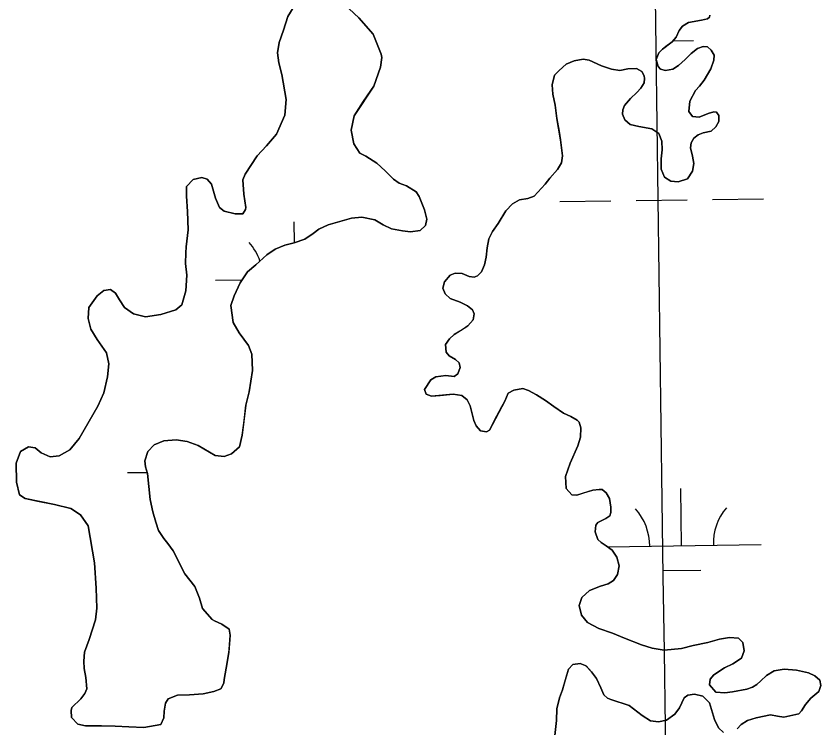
# Model space of a CAD drawing. Extents: x 3767014 to 3805179, y 361544 to 387384.
# Drawn here: x 3778751 to 3779257, y 370341 to 370788 of the extents above; entities that cross this region are included whole.
import ezdxf

# ---------------------------------------------------------------- set-up
doc = ezdxf.new("R2010")
doc.units = 0
for name, color, linetype in [('V-GRID-MAJR', 7, 'Continuous'), ('V-TOPO-SHOR', 7, 'Continuous'), ('V-WETL-SWMP', 7, 'Continuous')]:
    doc.layers.add(name, color=color, linetype=linetype)

msp = doc.modelspace()

# ---------------------------------------------------------------- linework, layer by layer
at = {"layer": 'V-GRID-MAJR'}
msp.add_spline([(3779203.688, 367075.819), (3779120.863, 373133.445), (3779038.002, 379193.674), (3778955.14, 385253.903), (3778955.104, 385256.504)], degree=3, dxfattribs=at)
at = {"layer": 'V-TOPO-SHOR'}
for points in [[(3778980.464, 370763.59), (3778975.504, 370776.28), (3778966.507, 370786.428), (3778954.244, 370797.983), (3778948.382, 370801.438), (3778943.148, 370803.555), (3778937.896, 370805.013), (3778933.204, 370802.49), (3778929.85, 370800.594), (3778921.768, 370787.253)], [(3778921.768, 370787.253), (3778919.061, 370778.623), (3778916.425, 370771.062), (3778915.321, 370764.512), (3778916.259, 370758.11), (3778918.092, 370750.856), (3778920.814, 370735.252), (3778919.89, 370725.397), (3778914.734, 370713.492), (3778908.489, 370706.136), (3778902.513, 370699.855), (3778895.011, 370688.281), (3778893.639, 370684.742), (3778894.153, 370675.703), (3778895.529, 370667.269), (3778895.368, 370665.999), (3778893.584, 370663.327), (3778888.814, 370663.306), (3778881.861, 370664.983), (3778878.978, 370667.443), (3778876.499, 370673.222), (3778873.851, 370681.918), (3778871.144, 370685.16), (3778867.904, 370686.25), (3778862.389, 370684.943), (3778858.309, 370680.56), (3778858.17, 370674.425), (3778858.895, 370664.805), (3778859.175, 370653.424), (3778858.078, 370642.691), (3778857.783, 370638.886), (3778857.654, 370632.265), (3778858.42, 370624.886), (3778857.691, 370615.037), (3778855.182, 370606.214), (3778851.561, 370603.107), (3778842.095, 370600.049), (3778832.494, 370598.645), (3778824.855, 370600.5), (3778819.305, 370604.549), (3778816.071, 370609.335), (3778813.534, 370613.556), (3778810.462, 370615.815), (3778806.288, 370615.323), (3778802.092, 370611.813), (3778796.916, 370604.58), (3778796.406, 370597.655), (3778798.131, 370590.885), (3778802.184, 370584.462), (3778808.037, 370576.043), (3778809.374, 370569.164), (3778808.602, 370560.968), (3778806.224, 370550.883), (3778802.44, 370542.515), (3778790.871, 370522.277), (3778785.011, 370515.123), (3778778.292, 370511.355), (3778772.563, 370510.728), (3778766.954, 370513.216), (3778763.079, 370516.333), (3778758.879, 370517.007), (3778753.89, 370514.062), (3778751.152, 370506.693), (3778751.444, 370494.825), (3778753.394, 370486.795), (3778756.759, 370484.542), (3778764.685, 370482.888), (3778775.25, 370480.717), (3778785.63, 370478.247), (3778791.565, 370474.403), (3778796.412, 370467.319), (3778800.39, 370444.25), (3778801.369, 370428.214), (3778801.971, 370415.672), (3778800.984, 370408.346), (3778797.101, 370396.083), (3778794.182, 370388.127), (3778793.742, 370382.374), (3778793.85, 370377.899), (3778795.063, 370372.185), (3778795.534, 370364.994), (3778794.436, 370362.045), (3778791.794, 370358.672), (3778786.187, 370353.278), (3778785.648, 370351.414), (3778786.045, 370347.142), (3778789.947, 370342.858), (3778794.739, 370341.905), (3778804.766, 370341.86), (3778813.337, 370341.682), (3778821.916, 370341.117), (3778831.368, 370340.765), (3778842.03, 370342.585), (3778844.065, 370346.919), (3778844.256, 370351.013), (3778844.911, 370355.991), (3778846.693, 370358.762), (3778852.474, 370361.144), (3778860.158, 370361.333), (3778868.713, 370361.836), (3778875.394, 370363.268)], [(3779186.997, 370788.158), (3779186.737, 370786.886), (3779185.596, 370785.789), (3779181.719, 370785.011), (3779173.674, 370783.645), (3779169.742, 370781.308), (3779167.672, 370778.434), (3779165.925, 370774.304), (3779163.271, 370771.416), (3779159.252, 370768.493), (3779157.151, 370766.884), (3779154.878, 370764.393), (3779153.321, 370760.365), (3779154.501, 370755.917), (3779156.002, 370754.299), (3779159.042, 370753.4), (3779163.693, 370754.293), (3779167.336, 370756.525), (3779171.524, 370760.328), (3779175.325, 370764.121), (3779179.239, 370767.234), (3779182.714, 370768.391), (3779185.543, 370768.17), (3779187.929, 370766.183), (3779189.661, 370763.015), (3779189.544, 370759.896), (3779187.537, 370754.397), (3779183.525, 370747.385), (3779180.507, 370743.516), (3779178.039, 370740.923), (3779174.412, 370734.118), (3779173.791, 370727.677), (3779176.108, 370724.523), (3779180.304, 370724.14), (3779185.989, 370726.421), (3779189.565, 370727.482), (3779191.226, 370727.232), (3779192.737, 370725.127), (3779192.541, 370721.326), (3779190.773, 370717.973), (3779187.82, 370715.368), (3779182.882, 370714.275), (3779179.603, 370713.025), (3779176.835, 370710.914), (3779175.249, 370708.051), (3779174.844, 370704.827), (3779176.14, 370699.605), (3779176.935, 370695.048), (3779176.177, 370690.164), (3779172.986, 370685.412), (3779167.193, 370683.518), (3779162.513, 370683.79), (3779158.556, 370686.321), (3779156.488, 370691.333), (3779156.326, 370697.85), (3779157.061, 370703.512), (3779156.926, 370709.058), (3779154.862, 370713.777), (3779150.602, 370716.785), (3779145.908, 370717.644), (3779142.293, 370718.235), (3779137.003, 370719.565), (3779133.622, 370722.499), (3779132.176, 370725.87), (3779132.301, 370728.697), (3779133.401, 370731.449), (3779137.089, 370735.824), (3779141.083, 370739.621), (3779143.743, 370742.316), (3779145.705, 370745.574), (3779145.926, 370748.405), (3779145.789, 370750.055), (3779144.167, 370752.74), (3779141.003, 370754.706), (3779135.557, 370754.475), (3779130.519, 370753.473), (3779125.147, 370754.219), (3779118.864, 370756.398), (3779111.186, 370759.908), (3779107.473, 370760.498), (3779101.851, 370759.482), (3779096.647, 370757.309), (3779092.266, 370753.406), (3779089.324, 370750.414), (3779087.917, 370744.343), (3779088.449, 370738.517), (3779089.79, 370731.539), (3779090.87, 370723.292), (3779092.234, 370715.346), (3779093.243, 370709.919), (3779094.468, 370699.73), (3779093.798, 370695.333), (3779091.367, 370691.282), (3779086.442, 370685.805), (3779083.519, 370681.937), (3779076.698, 370674.371), (3779072.741, 370673.007), (3779067.312, 370672.094), (3779062.99, 370669.749)], [(3778875.394, 370363.268), (3778879.727, 370365.125), (3778881.687, 370368.58), (3778881.92, 370370.923), (3778883.702, 370381.577), (3778884.904, 370388.03), (3778885.058, 370389.689), (3778885.713, 370398.661), (3778884.939, 370402.438), (3778880.38, 370405.733), (3778875.756, 370407.662), (3778874.273, 370408.598), (3778868.262, 370415.557), (3778866.35, 370422.031), (3778863.445, 370429.261), (3778860.232, 370433.269), (3778857.215, 370437.184), (3778849.751, 370451.699), (3778846.523, 370456.292), (3778843.914, 370459.44), (3778840.674, 370464.519), (3778838.89, 370469.731), (3778837.075, 370476.209), (3778835.425, 370483.955), (3778834.54, 370492.206), (3778833.655, 370500.361), (3778832.486, 370504.42), (3778832, 370508.301), (3778833.901, 370514.093), (3778837.981, 370518.377), (3778843.957, 370520.763), (3778851.631, 370521.441), (3778858.567, 370520.347), (3778865.637, 370517.894), (3778876.211, 370511.535), (3778881.869, 370510.992), (3778886.406, 370512.565), (3778891.456, 370516.972), (3778893.219, 370524.317), (3778894.354, 370533.592), (3778895.48, 370543.158), (3778897.61, 370551.485), (3778899.611, 370565.066), (3778899.167, 370575.179), (3778897.182, 370580.677), (3778891.337, 370588.71), (3778887.481, 370595.136), (3778886.049, 370605.808), (3778888.237, 370611.801), (3778891.925, 370620.067), (3778896.525, 370626.993), (3778901.77, 370631.406), (3778908.622, 370637.708), (3778913.89, 370641.245), (3778919.96, 370643.731), (3778925.764, 370645.14), (3778932.52, 370647.547), (3778937.786, 370651.084), (3778941.323, 370653.701), (3778947.194, 370656.378), (3778961.784, 370660.728), (3778968.297, 370661.18), (3778976.608, 370659.634), (3778981.844, 370656.453), (3778987.065, 370654.051), (3778993.911, 370652.665), (3778998.892, 370652.007), (3779005.003, 370652.841), (3779008.331, 370656.038), (3779009.206, 370660.05), (3779007.698, 370665.95), (3779004.379, 370674.238), (3779002.556, 370677.116), (3778996.326, 370681.05), (3778991.906, 370682.594), (3778988.24, 370685.23), (3778982.952, 370690.452), (3778977.871, 370695.193), (3778970.951, 370699.5), (3778967.201, 370701.55), (3778963.261, 370707.389), (3778961.69, 370715.821), (3778963.507, 370725.014), (3778969.511, 370734.118), (3778975.895, 370743.62), (3778980.177, 370755.505), (3778980.902, 370761.653), (3778980.464, 370763.59)], [(3779062.99, 370669.749), (3779058.917, 370665.172), (3779053.955, 370657.26), (3779050.475, 370652.308), (3779048.159, 370647.579), (3779047.127, 370642.005), (3779046.494, 370636.15), (3779045.349, 370631.255), (3779043.604, 370627.026), (3779040.946, 370624.331), (3779039.016, 370623.601), (3779035.891, 370624.011), (3779031.465, 370625.848), (3779027.081, 370626.032), (3779023.8, 370624.881), (3779020.304, 370620.609), (3779019.233, 370616.689), (3779020.683, 370613.124), (3779023.867, 370610.281), (3779030.058, 370607.904), (3779034.791, 370605.489), (3779037.868, 370603.134), (3779038.902, 370600.627), (3779038.316, 370596.818), (3779035.004, 370592.939), (3779031.361, 370590.61), (3779026.376, 370587.567), (3779023.423, 370584.964), (3779020.982, 370581.3), (3779021.297, 370576.442), (3779023.204, 370574.153), (3779027.154, 370571.818), (3779029.444, 370569.733), (3779030.099, 370566.829), (3779028.641, 370562.8), (3779026.442, 370561.287), (3779021.074, 370561.836), (3779014.77, 370560.902), (3779011.7, 370559.073), (3779007.758, 370553.136), (3779008.708, 370550.142), (3779012.052, 370548.763), (3779017.49, 370549.288), (3779025.647, 370550.072), (3779031.216, 370549.237), (3779034.496, 370546.494), (3779036.438, 370542.746), (3779038.805, 370533.557), (3779040.251, 370530.186), (3779042.959, 370527.042), (3779046.578, 370526.352), (3779048.591, 370527.571), (3779053.24, 370536.447), (3779056.404, 370542.267), (3779058.171, 370545.62), (3779060.287, 370550.637), (3779063.836, 370552.671), (3779069.46, 370553.589), (3779073.093, 370552.317), (3779078.123, 370549.617), (3779083.661, 370546.152), (3779088.914, 370542.388), (3779095.05, 370538.257), (3779099.582, 370536.033), (3779103.725, 370533.799), (3779104.927, 370532.465), (3779105.892, 370528.888), (3779105.74, 370523.141), (3779104.026, 370517.648), (3779099.236, 370506.724), (3779096.229, 370498.377), (3779096.709, 370490.797), (3779100.311, 370486.797), (3779103.524, 370486.779), (3779107.872, 370488.055), (3779113.572, 370489.851), (3779117.553, 370490.24), (3779119.405, 370490.189), (3779121.788, 370488.202), (3779123.92, 370484.655), (3779124.836, 370479.129), (3779124.723, 370475.816), (3779124.191, 370473.76), (3779121.604, 370472.041), (3779116.703, 370469.485), (3779115.284, 370467.796), (3779114.899, 370463.698), (3779116.672, 370458.875), (3779118.766, 370456.882), (3779121.932, 370454.82), (3779125.696, 370452.188), (3779128.631, 370447.684), (3779129.931, 370442.265), (3779128.899, 370436.789), (3779126.462, 370433.031), (3779123.204, 370430.905), (3779118.274, 370429.519), (3779111.432, 370426.721), (3779106.478, 370422.412), (3779104.946, 370417.411), (3779106.359, 370411.41)], [(3779106.359, 370411.41), (3779110.08, 370406.636), (3779117.275, 370403.018), (3779125.913, 370400.019), (3779133.292, 370396.892), (3779144.103, 370392.681), (3779150.774, 370390.607), (3779158.394, 370389.431), (3779169.173, 370390.478), (3779176.427, 370392.311), (3779185.629, 370394.193), (3779192.977, 370396.224), (3779199.373, 370397.355), (3779204.933, 370396.908), (3779207.729, 370394.058), (3779208.634, 370388.921), (3779206.799, 370384.397), (3779201.535, 370380.764), (3779196.145, 370378.294), (3779189.538, 370373.848), (3779187.269, 370371.165), (3779186.874, 370367.454), (3779190.783, 370362.881), (3779196.342, 370362.432), (3779201.191, 370363.137), (3779210.301, 370364.822), (3779213.869, 370366.174), (3779216.459, 370367.7), (3779219.128, 370370.004), (3779222.548, 370373.397), (3779227.437, 370376.439), (3779233.642, 370377.469), (3779241.351, 370376.684), (3779248.984, 370375.023), (3779252.922, 370373.272), (3779256.102, 370370.528), (3779256.768, 370367.235), (3779255.502, 370363.311), (3779250.348, 370359.192), (3779247.04, 370355.215), (3779244.607, 370351.263), (3779243.001, 370349.276), (3779233.415, 370347.189), (3779229.599, 370347.971), (3779225.202, 370348.641), (3779216.195, 370346.861), (3779210.594, 370345.069), (3779206.762, 370342.54), (3779204.104, 370339.847)], [(3779195.496, 370337.59), (3779192.405, 370340.531), (3779189.94, 370345.823), (3779186.761, 370356.258), (3779182.663, 370360.538), (3779177.377, 370361.771), (3779173.21, 370361.083), (3779170.916, 370359.371), (3779167.952, 370353.165), (3779164.936, 370349.198), (3779159.68, 370345.272), (3779154.642, 370344.271), (3779149.758, 370345.026), (3779144.517, 370348.303), (3779136.382, 370354.527), (3779124.801, 370358.33), (3779122.64, 370359.153), (3779120.447, 370361.24), (3779118.587, 370365.574), (3779115.714, 370371.538), (3779112.691, 370375.746), (3779109.191, 370379.455), (3779105.552, 370381.02), (3779100.895, 370380.42), (3779098.243, 370377.434), (3779096.176, 370370.473), (3779094.474, 370364.493), (3779092.553, 370359.479), (3779090.88, 370352.43), (3779090.573, 370345.123), (3779089.637, 370335.755)]]:
    msp.add_lwpolyline(points, dxfattribs=at)
at = {"layer": 'V-WETL-SWMP'}
for p, q in [((3779163.911, 370772.113), (3779176.785, 370772.292)), ((3779092.774, 370671.114), (3779124.771, 370671.558)), ((3779140.769, 370671.781), (3779172.766, 370672.225)), ((3779188.764, 370672.447), (3779220.761, 370672.892)), ((3778926.053, 370645.243), (3778925.871, 370658.364)), ((3778876.376, 370621.673), (3778893.147, 370621.906)), ((3778821.205, 370500.824), (3778833.473, 370500.995)), ((3779169.192, 370454.911), (3779168.692, 370490.908)), ((3779122.724, 370454.266), (3779219.187, 370455.606)), ((3779157.408, 370439.315), (3779181.405, 370439.649))]:
    msp.add_line(p, q, dxfattribs=at)
for points in [[(3778921.769, 370787.254), (3778929.85, 370800.593)], [(3778954.244, 370797.982), (3778966.508, 370786.427), (3778975.503, 370776.279), (3778980.465, 370763.59), (3778980.902, 370761.654), (3778980.178, 370755.504), (3778975.896, 370743.62), (3778963.507, 370725.015), (3778961.69, 370715.82), (3778963.261, 370707.39), (3778967.201, 370701.55), (3778970.951, 370699.501), (3778977.871, 370695.194), (3778982.952, 370690.453), (3778988.24, 370685.23), (3778991.907, 370682.595), (3778996.325, 370681.049), (3779002.555, 370677.115), (3779004.378, 370674.239), (3779007.698, 370665.95), (3779009.206, 370660.05), (3779008.332, 370656.037), (3779005.004, 370652.84), (3778998.892, 370652.008), (3778993.912, 370652.664), (3778987.064, 370654.052), (3778981.845, 370656.454), (3778976.608, 370659.634), (3778968.296, 370661.181), (3778961.785, 370660.728), (3778947.194, 370656.377), (3778941.323, 370653.701), (3778937.786, 370651.083), (3778932.52, 370647.546), (3778925.765, 370645.14), (3778919.96, 370643.732), (3778913.889, 370641.245), (3778908.622, 370637.709), (3778901.77, 370631.407), (3778896.525, 370626.994), (3778891.926, 370620.067), (3778888.237, 370611.8), (3778886.049, 370605.808), (3778887.48, 370595.136), (3778891.338, 370588.709), (3778897.182, 370580.677), (3778899.167, 370575.178), (3778899.612, 370565.066), (3778897.611, 370551.486), (3778895.48, 370543.159), (3778893.22, 370524.317), (3778891.455, 370516.973), (3778886.405, 370512.565), (3778881.869, 370510.993), (3778876.21, 370511.535), (3778865.637, 370517.893), (3778858.568, 370520.347), (3778851.63, 370521.441), (3778843.957, 370520.764), (3778837.981, 370518.378), (3778833.901, 370514.092), (3778832, 370508.302), (3778832.485, 370504.42), (3778833.656, 370500.361), (3778835.424, 370483.954), (3778837.076, 370476.208), (3778838.89, 370469.731), (3778840.674, 370464.519), (3778843.914, 370459.44), (3778846.523, 370456.292), (3778849.751, 370451.699), (3778857.215, 370437.185), (3778863.446, 370429.26), (3778866.35, 370422.031), (3778868.262, 370415.557), (3778874.274, 370408.599), (3778875.757, 370407.663), (3778880.38, 370405.733), (3778884.939, 370402.438), (3778885.714, 370398.661), (3778884.905, 370388.031), (3778883.702, 370381.577), (3778881.921, 370370.923), (3778881.687, 370368.581), (3778879.728, 370365.126), (3778875.394, 370363.267), (3778868.713, 370361.837), (3778860.159, 370361.333), (3778852.474, 370361.144), (3778846.692, 370358.762), (3778844.911, 370355.992), (3778844.256, 370351.012), (3778844.065, 370346.919), (3778842.03, 370342.586), (3778831.368, 370340.765), (3778821.917, 370341.116)], [(3778821.917, 370341.116), (3778813.338, 370341.683), (3778804.767, 370341.86), (3778794.74, 370341.905), (3778789.947, 370342.857), (3778786.045, 370347.141), (3778785.648, 370351.414), (3778786.186, 370353.277), (3778791.795, 370358.672), (3778794.437, 370362.046), (3778795.533, 370364.994), (3778795.063, 370372.185), (3778793.851, 370377.898), (3778793.741, 370382.373), (3778794.183, 370388.127), (3778797.101, 370396.084), (3778800.984, 370408.347), (3778801.971, 370415.672), (3778801.369, 370428.214), (3778800.389, 370444.25), (3778796.413, 370467.319), (3778791.565, 370474.402), (3778785.63, 370478.247), (3778775.251, 370480.716), (3778756.759, 370484.542), (3778753.394, 370486.795), (3778751.444, 370494.826), (3778751.151, 370506.694), (3778753.889, 370514.062), (3778758.878, 370517.008), (3778763.08, 370516.334), (3778766.953, 370513.217), (3778772.563, 370510.727), (3778778.291, 370511.355), (3778785.011, 370515.123), (3778790.87, 370522.276), (3778802.44, 370542.516), (3778806.224, 370550.884), (3778808.603, 370560.968), (3778809.374, 370569.164), (3778808.036, 370576.042), (3778802.183, 370584.463), (3778798.131, 370590.885), (3778796.406, 370597.656), (3778796.916, 370604.58), (3778802.091, 370611.813), (3778806.288, 370615.324), (3778810.461, 370615.816), (3778813.534, 370613.556), (3778816.072, 370609.336), (3778819.305, 370604.549), (3778824.856, 370600.5), (3778832.494, 370598.645), (3778842.096, 370600.05), (3778851.56, 370603.107), (3778855.182, 370606.214), (3778857.69, 370615.036), (3778858.42, 370624.885), (3778857.654, 370632.264), (3778857.782, 370638.886), (3778858.078, 370642.69), (3778859.175, 370653.424), (3778858.894, 370664.806), (3778858.17, 370674.425), (3778858.31, 370680.561), (3778862.388, 370684.944), (3778867.904, 370686.249), (3778871.143, 370685.161), (3778873.851, 370681.918), (3778876.499, 370673.223), (3778878.978, 370667.444), (3778881.862, 370664.984), (3778888.814, 370663.306), (3778893.583, 370663.327), (3778895.367, 370665.999), (3778895.53, 370667.268), (3778894.154, 370675.703), (3778893.639, 370684.743), (3778895.011, 370688.281), (3778902.513, 370699.855), (3778908.49, 370706.135), (3778914.733, 370713.492), (3778919.89, 370725.398), (3778920.814, 370735.252), (3778918.093, 370750.856), (3778916.259, 370758.111), (3778915.322, 370764.512), (3778916.426, 370771.061), (3778919.062, 370778.622), (3778921.769, 370787.254)], [(3779094.469, 370699.729), (3779093.244, 370709.919), (3779090.869, 370723.293), (3779089.79, 370731.54), (3779088.449, 370738.516), (3779087.916, 370744.343), (3779089.324, 370750.413), (3779092.267, 370753.405), (3779096.648, 370757.31), (3779101.851, 370759.483), (3779107.472, 370760.497), (3779111.185, 370759.908), (3779118.864, 370756.398), (3779125.148, 370754.218), (3779130.52, 370753.474), (3779135.557, 370754.475), (3779141.002, 370754.706), (3779144.166, 370752.74), (3779145.789, 370750.055), (3779145.927, 370748.404), (3779145.705, 370745.575), (3779143.742, 370742.315), (3779141.083, 370739.621), (3779137.088, 370735.823), (3779133.4, 370731.449), (3779132.3, 370728.697), (3779132.175, 370725.871), (3779133.621, 370722.499), (3779137.003, 370719.565), (3779142.292, 370718.236), (3779150.602, 370716.786), (3779154.862, 370713.777), (3779156.925, 370709.058), (3779157.062, 370703.513), (3779156.326, 370697.849), (3779156.487, 370691.332), (3779158.557, 370686.321), (3779162.513, 370683.791), (3779167.192, 370683.517), (3779172.986, 370685.412), (3779176.178, 370690.163), (3779176.934, 370695.049), (3779176.14, 370699.604), (3779174.843, 370704.828), (3779175.25, 370708.051), (3779176.834, 370710.913), (3779179.604, 370713.025), (3779182.883, 370714.274), (3779187.82, 370715.369), (3779190.774, 370717.973), (3779192.54, 370721.326), (3779192.738, 370725.128), (3779191.226, 370727.232), (3779189.565, 370727.483), (3779185.99, 370726.421), (3779180.303, 370724.139), (3779176.108, 370724.522), (3779173.792, 370727.677), (3779174.411, 370734.117), (3779178.039, 370740.923), (3779180.506, 370743.515), (3779183.526, 370747.385), (3779187.538, 370754.396), (3779189.544, 370759.896), (3779189.661, 370763.014), (3779187.928, 370766.183), (3779185.543, 370768.169), (3779182.715, 370768.391), (3779179.239, 370767.234), (3779175.325, 370764.12), (3779171.525, 370760.327), (3779167.336, 370756.525), (3779163.692, 370754.293), (3779159.042, 370753.4), (3779156.002, 370754.298), (3779154.502, 370755.916), (3779153.322, 370760.364), (3779154.877, 370764.394), (3779157.152, 370766.883), (3779163.27, 370771.415), (3779165.924, 370774.303), (3779167.671, 370778.434), (3779169.742, 370781.308), (3779173.675, 370783.644), (3779181.72, 370785.011), (3779185.595, 370785.788), (3779186.736, 370786.887), (3779186.996, 370788.159)], [(3779111.432, 370426.721), (3779118.274, 370429.518), (3779123.204, 370430.906), (3779126.461, 370433.03), (3779128.899, 370436.789), (3779129.932, 370442.266), (3779128.63, 370447.685), (3779125.696, 370452.187), (3779121.932, 370454.82), (3779118.766, 370456.883), (3779116.673, 370458.875), (3779114.899, 370463.698), (3779115.284, 370467.796), (3779116.703, 370469.486), (3779121.604, 370472.041), (3779124.19, 370473.759), (3779124.723, 370475.816), (3779124.836, 370479.129), (3779123.921, 370484.655), (3779121.789, 370488.203), (3779119.404, 370490.189), (3779117.553, 370490.24), (3779113.572, 370489.85), (3779103.524, 370486.779), (3779100.312, 370486.797), (3779096.709, 370490.796), (3779096.229, 370498.377), (3779099.235, 370506.725), (3779104.027, 370517.648), (3779105.741, 370523.141), (3779105.891, 370528.888), (3779104.927, 370532.466), (3779103.726, 370533.799), (3779099.582, 370536.033), (3779095.05, 370538.257), (3779088.913, 370542.388), (3779083.661, 370546.152), (3779078.124, 370549.617), (3779073.093, 370552.316), (3779069.46, 370553.589), (3779063.837, 370552.671), (3779060.286, 370550.637), (3779058.171, 370545.62), (3779048.591, 370527.57), (3779046.577, 370526.352), (3779042.958, 370527.042), (3779040.252, 370530.187), (3779038.806, 370533.558), (3779036.438, 370542.747), (3779034.496, 370546.495), (3779031.216, 370549.237), (3779025.647, 370550.073), (3779012.052, 370548.764), (3779008.708, 370550.141), (3779007.758, 370553.135), (3779011.7, 370559.073), (3779014.77, 370560.901), (3779021.074, 370561.836), (3779026.441, 370561.287), (3779028.642, 370562.801), (3779030.1, 370566.828), (3779029.445, 370569.732), (3779027.154, 370571.817), (3779023.203, 370574.153), (3779021.297, 370576.442), (3779020.982, 370581.301), (3779023.423, 370584.963), (3779026.376, 370587.567), (3779035.004, 370592.939), (3779038.315, 370596.817), (3779038.902, 370600.628), (3779037.867, 370603.133), (3779034.791, 370605.49), (3779030.059, 370607.904), (3779023.868, 370610.282), (3779020.683, 370613.124), (3779019.232, 370616.689), (3779020.304, 370620.609), (3779023.8, 370624.881), (3779027.081, 370626.033), (3779031.465, 370625.849), (3779035.891, 370624.012), (3779039.016, 370623.602), (3779040.945, 370624.331), (3779043.604, 370627.025), (3779045.349, 370631.254), (3779046.493, 370636.149), (3779047.127, 370642.005), (3779048.158, 370647.579), (3779050.475, 370652.308), (3779053.954, 370657.261), (3779058.917, 370665.171), (3779062.99, 370669.749), (3779067.312, 370672.095), (3779072.741, 370673.008), (3779076.698, 370674.371), (3779083.52, 370681.937), (3779086.442, 370685.805), (3779091.368, 370691.281), (3779093.799, 370695.332), (3779094.469, 370699.729)], [(3779204.103, 370339.847), (3779206.762, 370342.541), (3779210.593, 370345.069), (3779216.195, 370346.862), (3779225.203, 370348.642), (3779229.6, 370347.972), (3779233.415, 370347.19), (3779243.001, 370349.276), (3779244.606, 370351.263), (3779247.039, 370355.216), (3779250.348, 370359.192), (3779255.503, 370363.31), (3779256.769, 370367.235), (3779256.103, 370370.528), (3779252.921, 370373.272), (3779248.984, 370375.024), (3779241.35, 370376.685), (3779233.641, 370377.468), (3779227.437, 370376.439), (3779222.548, 370373.398), (3779219.127, 370370.004), (3779216.459, 370367.699), (3779213.868, 370366.175), (3779210.3, 370364.822), (3779201.192, 370363.137), (3779196.342, 370362.433), (3779190.783, 370362.88), (3779186.873, 370367.455), (3779187.269, 370371.164), (3779189.538, 370373.848), (3779196.145, 370378.294), (3779201.535, 370380.764), (3779206.799, 370384.398), (3779208.634, 370388.921), (3779207.729, 370394.057), (3779204.933, 370396.908), (3779199.373, 370397.355), (3779192.977, 370396.224), (3779185.629, 370394.193), (3779176.428, 370392.311), (3779169.173, 370390.477), (3779158.394, 370389.432), (3779150.773, 370390.607), (3779144.103, 370392.681), (3779133.291, 370396.891), (3779125.914, 370400.019), (3779117.274, 370403.017), (3779110.079, 370406.636), (3779106.359, 370411.411), (3779104.945, 370417.411), (3779106.477, 370422.413), (3779111.432, 370426.721)], [(3779089.636, 370335.755), (3779090.572, 370345.122), (3779090.879, 370352.43), (3779092.554, 370359.48), (3779094.474, 370364.492), (3779098.243, 370377.434), (3779100.895, 370380.419), (3779105.552, 370381.021), (3779109.192, 370379.456), (3779112.691, 370375.747), (3779115.715, 370371.538), (3779118.588, 370365.574), (3779120.447, 370361.24), (3779122.64, 370359.153), (3779124.802, 370358.33), (3779136.382, 370354.528), (3779144.517, 370348.304), (3779149.757, 370345.027), (3779154.643, 370344.271), (3779159.68, 370345.272), (3779164.936, 370349.198), (3779167.953, 370353.166), (3779170.915, 370359.371), (3779173.209, 370361.083), (3779177.377, 370361.77), (3779182.664, 370360.538), (3779186.761, 370356.258), (3779189.939, 370345.824), (3779192.405, 370340.532), (3779195.496, 370337.59)]]:
    msp.add_lwpolyline(points, dxfattribs=at)
for centre, start, end in [((3778871.127, 370622.075), 19.42223, 41.5677), ((3779113.948, 370454.619), 0.02404, 41.5677), ((3779224.423, 370456.154), 140.02403, 181.56769)]:
    msp.add_arc(centre, 35.246, start, end, dxfattribs=at)

doc.saveas('drawing.dxf')
